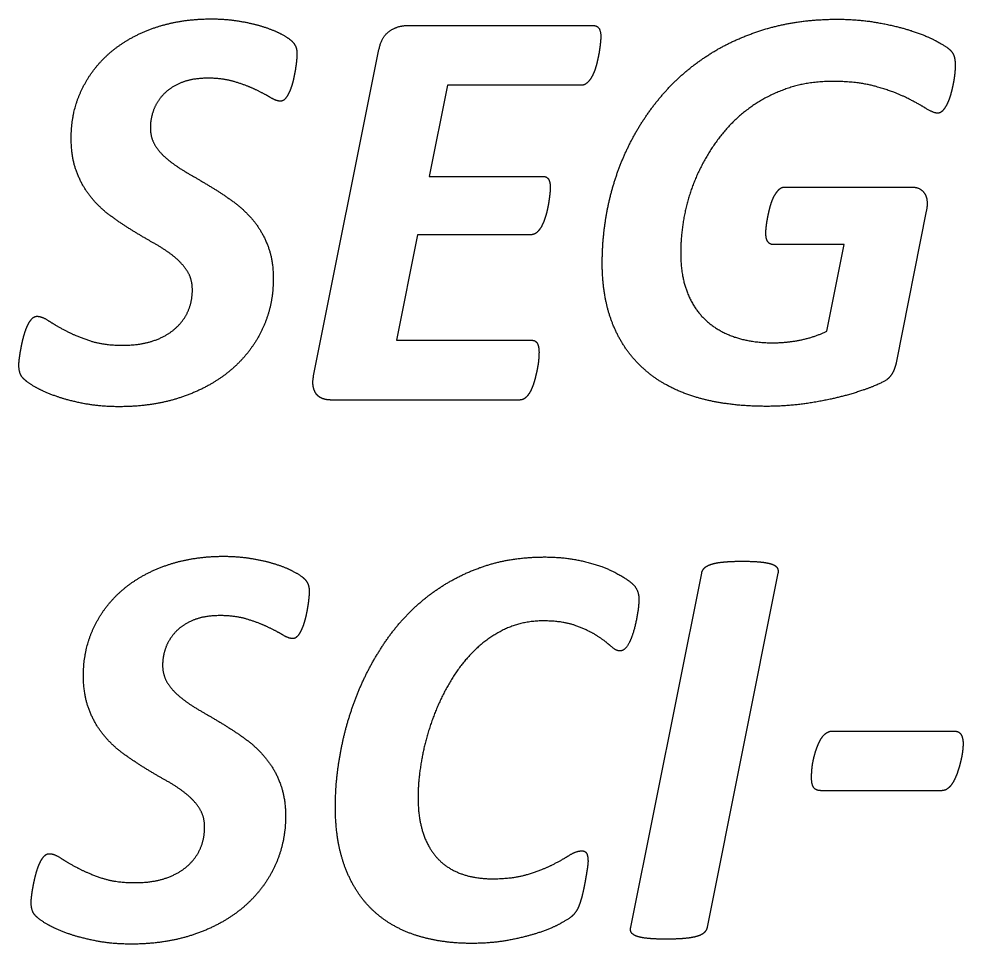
# Model space of a CAD drawing. Extents: x 0 to 40.8, y 0 to 22.
# Drawn here: x 7.7192 to 8.0705, y 10.0451 to 10.3894 of the extents above; entities that cross this region are included whole.
import ezdxf

# ---------------------------------------------------------------- set-up
doc = ezdxf.new("R2010")
doc.units = 0
doc.layers.add('SH_Data', color=7, linetype='Continuous')

msp = doc.modelspace()

# ---------------------------------------------------------------- linework, layer by layer
at = {"layer": 'SH_Data'}
for p, q in [((7.86355, 10.38695), (7.93289, 10.38695)), ((7.93569, 10.38285), (7.93569, 10.38285)), ((7.82882, 10.25655), (7.85314, 10.37801)), ((7.82264, 10.37629), (7.82264, 10.37629)), ((8.06754, 10.37209), (8.06754, 10.37209)), ((8.0041, 10.32687), (8.05108, 10.32687)), ((8.05678, 10.31784), (8.04572, 10.26204)), ((7.90546, 10.2476), (7.83539, 10.2476)), ((7.94683, 10.05136), (7.97325, 10.18319)), ((8.00158, 10.18319), (7.97526, 10.05136)), ((7.8272, 10.17629), (7.8272, 10.17629)), ((7.94985, 10.17347), (7.94985, 10.17347)), ((8.0221, 10.12442), (8.06682, 10.12442)), ((8.07047, 10.11968), (8.07047, 10.11968)), ((8.06241, 10.10221), (8.01768, 10.10221))]:
    msp.add_line(p, q, dxfattribs=at)
for points in [[(7.92847, 10.36473), (7.87865, 10.36473), (7.87186, 10.33081), (7.91409, 10.33081)], [(7.90976, 10.30912), (7.86751, 10.30912), (7.85963, 10.26982), (7.9101, 10.26982)], [(8.01982, 10.27324), (8.02618, 10.30544), (7.99988, 10.30544)]]:
    msp.add_lwpolyline(points, dxfattribs=at)
for points in [[(7.76974, 10.38616), (7.77932, 10.38944), (7.79083, 10.38944)], [(7.79083, 10.38944), (7.79623, 10.38944), (7.80108, 10.38863)], [(7.80108, 10.38863), (7.80593, 10.38783), (7.80992, 10.38659)], [(7.99752, 10.38581), (8.00948, 10.38931), (8.0237, 10.38931)], [(8.0237, 10.38931), (8.03156, 10.38931), (8.03856, 10.38807)], [(8.03856, 10.38807), (8.04557, 10.38684), (8.05111, 10.38506)], [(7.75328, 10.377), (7.76016, 10.38287), (7.76974, 10.38616)], [(7.80992, 10.38659), (7.81391, 10.38535), (7.81671, 10.38384)], [(7.85314, 10.37801), (7.85411, 10.38275), (7.85704, 10.38485)], [(7.85704, 10.38485), (7.85997, 10.38695), (7.86355, 10.38695)], [(7.93289, 10.38695), (7.93569, 10.38695), (7.93569, 10.38285)], [(7.97581, 10.37607), (7.98556, 10.38231), (7.99752, 10.38581)], [(8.05111, 10.38506), (8.05666, 10.38329), (8.06043, 10.38124)], [(7.81671, 10.38384), (7.81951, 10.38233), (7.82059, 10.3813)], [(7.82059, 10.3813), (7.82167, 10.38028), (7.82216, 10.37914)], [(7.93553, 10.38058), (7.93537, 10.37897), (7.93505, 10.37697)], [(7.93569, 10.38285), (7.93569, 10.3822), (7.93553, 10.38058)], [(8.06043, 10.38124), (8.0642, 10.37919), (8.06544, 10.37806)], [(7.82216, 10.37914), (7.82264, 10.37801), (7.82264, 10.37629)], [(8.06544, 10.37806), (8.06668, 10.37693), (8.06711, 10.37554)], [(7.74251, 10.36295), (7.74639, 10.37113), (7.75328, 10.377)], [(7.82248, 10.37381), (7.82232, 10.37219), (7.82199, 10.37025)], [(7.82264, 10.37629), (7.82264, 10.37542), (7.82248, 10.37381)], [(7.93505, 10.37697), (7.93472, 10.37498), (7.93418, 10.37282)], [(7.95868, 10.36126), (7.96606, 10.36982), (7.97581, 10.37607)], [(8.06711, 10.37554), (8.06754, 10.37414), (8.06754, 10.37209)], [(7.82199, 10.37025), (7.82166, 10.36831), (7.82118, 10.36631)], [(7.93418, 10.37282), (7.93364, 10.37066), (7.93283, 10.36888)], [(8.06754, 10.37209), (8.06754, 10.37104), (8.06738, 10.36932)], [(7.78954, 10.36736), (7.78375, 10.36736), (7.77973, 10.36574)], [(7.79955, 10.36601), (7.79514, 10.36736), (7.78954, 10.36736)], [(7.93283, 10.36888), (7.93203, 10.3671), (7.93089, 10.36592)], [(8.06738, 10.36932), (8.06722, 10.36759), (8.06684, 10.3656)], [(7.77973, 10.36574), (7.7757, 10.36413), (7.77313, 10.36149)], [(7.80725, 10.36309), (7.80397, 10.36466), (7.79955, 10.36601)], [(7.8128, 10.36017), (7.81054, 10.36152), (7.80725, 10.36309)], [(7.82118, 10.36631), (7.82069, 10.36432), (7.81998, 10.36264)], [(7.93089, 10.36592), (7.92976, 10.36473), (7.92847, 10.36473)], [(8.00506, 10.36354), (7.99741, 10.3609), (7.9911, 10.35632)], [(8.02187, 10.36618), (8.01271, 10.36618), (8.00506, 10.36354)], [(8.03771, 10.36435), (8.03103, 10.36618), (8.02187, 10.36618)], [(8.04901, 10.36026), (8.04438, 10.36252), (8.03771, 10.36435)], [(8.06684, 10.3656), (8.06646, 10.36361), (8.06593, 10.36162)], [(7.73864, 10.34507), (7.73864, 10.35476), (7.74251, 10.36295)], [(7.77313, 10.36149), (7.77055, 10.35885), (7.76932, 10.35557)], [(7.81657, 10.35881), (7.81506, 10.35881), (7.8128, 10.36017)], [(7.81841, 10.35989), (7.81754, 10.35881), (7.81657, 10.35881)], [(7.81998, 10.36264), (7.81928, 10.36097), (7.81841, 10.35989)], [(7.94629, 10.34263), (7.9513, 10.3527), (7.95868, 10.36126)], [(8.05655, 10.35617), (8.05365, 10.358), (8.04901, 10.36026)], [(8.06593, 10.36162), (8.06539, 10.35962), (8.06463, 10.35801)], [(7.9911, 10.35632), (7.9848, 10.35174), (7.98, 10.34555)], [(8.06108, 10.35435), (8.05946, 10.35435), (8.05655, 10.35617)], [(8.06463, 10.35801), (8.06388, 10.35639), (8.06296, 10.35537)], [(7.76932, 10.35557), (7.76809, 10.35228), (7.76809, 10.34894)], [(8.06296, 10.35537), (8.06205, 10.35435), (8.06108, 10.35435)], [(7.76809, 10.34894), (7.76809, 10.34507), (7.77002, 10.3421)], [(7.98, 10.34555), (7.97521, 10.33935), (7.97192, 10.33224)], [(7.74058, 10.33279), (7.73864, 10.33806), (7.73864, 10.34507)], [(7.77002, 10.3421), (7.77196, 10.33914), (7.77519, 10.33661)], [(7.93875, 10.32137), (7.94128, 10.33256), (7.94629, 10.34263)], [(7.77519, 10.33661), (7.77842, 10.33408), (7.78256, 10.33171)], [(7.74571, 10.32347), (7.74252, 10.32751), (7.74058, 10.33279)], [(7.78256, 10.33171), (7.78671, 10.32934), (7.79096, 10.32675)], [(7.97192, 10.33224), (7.96863, 10.32513), (7.96702, 10.31748)], [(7.91409, 10.33081), (7.9156, 10.33081), (7.91625, 10.32974)], [(7.91625, 10.32974), (7.91689, 10.32866), (7.91689, 10.32671)], [(7.79096, 10.32675), (7.79521, 10.32417), (7.79936, 10.3211)], [(7.91673, 10.32439), (7.91657, 10.32283), (7.91625, 10.32083)], [(7.91689, 10.32671), (7.91689, 10.32596), (7.91673, 10.32439)], [(8.00016, 10.32343), (8.00097, 10.32493), (8.00194, 10.3259)], [(8.00194, 10.3259), (8.00291, 10.32687), (8.0041, 10.32687)], [(8.05108, 10.32687), (8.05463, 10.32687), (8.05614, 10.32451)], [(8.05614, 10.32451), (8.05764, 10.32216), (8.05678, 10.31784)], [(7.75293, 10.31641), (7.74889, 10.31943), (7.74571, 10.32347)], [(7.79936, 10.3211), (7.8035, 10.31803), (7.80673, 10.31399)], [(7.93622, 10.29854), (7.93622, 10.31017), (7.93875, 10.32137)], [(7.99881, 10.31998), (7.99935, 10.32192), (8.00016, 10.32343)], [(7.91625, 10.32083), (7.91592, 10.31884), (7.91538, 10.31679)], [(7.96702, 10.31748), (7.9654, 10.30984), (7.9654, 10.3024)], [(7.99789, 10.31616), (7.99827, 10.31804), (7.99881, 10.31998)], [(7.76118, 10.31081), (7.75698, 10.3134), (7.75293, 10.31641)], [(7.80673, 10.31399), (7.80996, 10.30995), (7.81189, 10.30473)], [(7.91538, 10.31679), (7.91484, 10.31474), (7.91403, 10.31301)], [(7.9973, 10.31255), (7.99751, 10.31427), (7.99789, 10.31616)], [(7.76944, 10.30596), (7.76539, 10.30822), (7.76118, 10.31081)], [(7.91403, 10.31301), (7.91322, 10.31128), (7.91214, 10.3102)], [(7.99708, 10.30975), (7.99708, 10.31083), (7.9973, 10.31255)], [(7.91214, 10.3102), (7.91106, 10.30912), (7.90976, 10.30912)], [(7.99784, 10.30647), (7.99708, 10.30749), (7.99708, 10.30975)], [(7.77666, 10.30117), (7.77348, 10.3037), (7.76944, 10.30596)], [(7.81189, 10.30473), (7.81383, 10.2995), (7.81383, 10.29272)], [(7.99988, 10.30544), (7.99859, 10.30544), (7.99784, 10.30647)], [(7.78179, 10.29562), (7.77985, 10.29864), (7.77666, 10.30117)], [(7.9654, 10.3024), (7.9654, 10.29411), (7.96777, 10.28786)], [(7.9402, 10.27571), (7.93622, 10.28562), (7.93622, 10.29854)], [(7.78373, 10.28862), (7.78373, 10.29261), (7.78179, 10.29562)], [(7.81383, 10.29272), (7.81383, 10.28259), (7.80974, 10.27392)], [(7.78205, 10.2805), (7.78373, 10.28421), (7.78373, 10.28862)], [(7.96777, 10.28786), (7.97014, 10.28161), (7.97462, 10.27741)], [(7.72389, 10.27768), (7.72481, 10.27876), (7.72589, 10.27876)], [(7.72589, 10.27876), (7.72772, 10.27876), (7.73025, 10.27709)], [(7.77713, 10.274), (7.78038, 10.27679), (7.78205, 10.2805)], [(7.72221, 10.27488), (7.72297, 10.2766), (7.72389, 10.27768)], [(7.73025, 10.27709), (7.73279, 10.27542), (7.73656, 10.27342)], [(7.9519, 10.25897), (7.94419, 10.2658), (7.9402, 10.27571)], [(7.97462, 10.27741), (7.97909, 10.27321), (7.98545, 10.27105)], [(7.72092, 10.27105), (7.72146, 10.27315), (7.72221, 10.27488)], [(7.73656, 10.27342), (7.74032, 10.27143), (7.74549, 10.2697)], [(7.76907, 10.26959), (7.77389, 10.2712), (7.77713, 10.274)], [(7.80974, 10.27392), (7.80564, 10.26525), (7.79815, 10.25884)], [(8.01018, 10.26998), (8.01538, 10.27107), (8.01982, 10.27324)], [(7.72, 10.26695), (7.72037, 10.26894), (7.72092, 10.27105)], [(7.74549, 10.2697), (7.75066, 10.26798), (7.75788, 10.26798)], [(7.75788, 10.26798), (7.76426, 10.26798), (7.76907, 10.26959)], [(7.9101, 10.26982), (7.91139, 10.26982), (7.91204, 10.26869)], [(7.91204, 10.26869), (7.91269, 10.26755), (7.91269, 10.2654)], [(7.98545, 10.27105), (7.99181, 10.2689), (7.99968, 10.2689)], [(7.99968, 10.2689), (8.00499, 10.2689), (8.01018, 10.26998)], [(7.7194, 10.26323), (7.71962, 10.26495), (7.72, 10.26695)], [(7.91269, 10.2654), (7.91269, 10.26464), (7.91258, 10.26303)], [(7.71918, 10.26064), (7.71918, 10.2615), (7.7194, 10.26323)], [(7.91258, 10.26303), (7.91247, 10.26141), (7.91209, 10.25941)], [(8.04572, 10.26204), (8.04529, 10.25999), (8.04464, 10.25854)], [(7.72069, 10.25578), (7.71918, 10.2574), (7.71918, 10.26064)], [(7.79815, 10.25884), (7.79065, 10.25243), (7.78003, 10.24877)], [(7.91209, 10.25941), (7.91172, 10.25742), (7.91118, 10.25537)], [(7.97102, 10.24868), (7.9596, 10.25213), (7.9519, 10.25897)], [(8.04464, 10.25854), (8.04399, 10.25708), (8.04292, 10.2559)], [(7.72533, 10.25239), (7.7222, 10.25417), (7.72069, 10.25578)], [(7.82871, 10.25251), (7.82839, 10.25418), (7.82882, 10.25655)], [(7.91118, 10.25537), (7.91064, 10.25332), (7.90983, 10.25154)], [(8.04292, 10.2559), (8.04173, 10.25461), (8.03742, 10.25283)], [(7.73303, 10.24899), (7.72845, 10.25061), (7.72533, 10.25239)], [(7.82995, 10.2497), (7.82903, 10.25084), (7.82871, 10.25251)], [(7.90983, 10.25154), (7.90902, 10.24976), (7.90794, 10.24868)], [(8.03742, 10.25283), (8.03311, 10.25105), (8.02691, 10.24933)], [(7.74354, 10.24624), (7.73761, 10.24737), (7.73303, 10.24899)], [(7.78003, 10.24877), (7.76941, 10.24511), (7.75647, 10.24511)], [(7.83227, 10.24809), (7.83087, 10.24857), (7.82995, 10.2497)], [(7.83539, 10.2476), (7.83367, 10.2476), (7.83227, 10.24809)], [(7.90794, 10.24868), (7.90686, 10.2476), (7.90546, 10.2476)], [(7.99742, 10.24524), (7.98244, 10.24524), (7.97102, 10.24868)], [(8.02691, 10.24933), (8.02071, 10.24761), (8.01305, 10.24642)], [(7.75647, 10.24511), (7.74947, 10.24511), (7.74354, 10.24624)], [(8.01305, 10.24642), (8.0054, 10.24524), (7.99742, 10.24524)], [(7.77431, 10.18616), (7.78388, 10.18944), (7.7954, 10.18944)], [(7.7954, 10.18944), (7.80079, 10.18944), (7.80564, 10.18863)], [(7.80564, 10.18863), (7.81049, 10.18783), (7.81448, 10.18659)], [(7.89037, 10.18509), (7.9014, 10.18918), (7.91486, 10.18918)], [(7.91486, 10.18918), (7.9224, 10.18918), (7.92912, 10.18762)], [(7.92912, 10.18762), (7.93585, 10.18606), (7.94086, 10.18348)], [(7.98147, 10.18733), (7.98422, 10.1876), (7.9883, 10.1876)], [(7.9883, 10.1876), (7.9924, 10.1876), (7.99505, 10.18733)], [(7.75784, 10.177), (7.76473, 10.18287), (7.77431, 10.18616)], [(7.81448, 10.18659), (7.81847, 10.18535), (7.82127, 10.18384)], [(7.87067, 10.17406), (7.87934, 10.181), (7.89037, 10.18509)], [(7.97325, 10.18319), (7.97336, 10.18426), (7.97427, 10.18513)], [(7.97427, 10.18513), (7.97519, 10.18599), (7.97696, 10.18653)], [(7.97696, 10.18653), (7.97873, 10.18707), (7.98147, 10.18733)], [(7.99505, 10.18733), (7.99769, 10.18707), (7.99926, 10.18653)], [(7.99926, 10.18653), (8.00082, 10.18599), (8.00131, 10.18513)], [(8.00131, 10.18513), (8.00179, 10.18426), (8.00158, 10.18319)], [(7.82127, 10.18384), (7.82408, 10.18233), (7.82516, 10.1813)], [(7.82516, 10.1813), (7.82623, 10.18028), (7.82672, 10.17914)], [(7.94086, 10.18348), (7.94587, 10.1809), (7.94786, 10.1788)], [(7.74708, 10.16295), (7.75095, 10.17113), (7.75784, 10.177)], [(7.82672, 10.17914), (7.8272, 10.17801), (7.8272, 10.17629)], [(7.94786, 10.1788), (7.94985, 10.1767), (7.94985, 10.17347)], [(7.82704, 10.17381), (7.82688, 10.17219), (7.82655, 10.17025)], [(7.8272, 10.17629), (7.8272, 10.17542), (7.82704, 10.17381)], [(7.85566, 10.15786), (7.86201, 10.16711), (7.87067, 10.17406)], [(7.94985, 10.17347), (7.94985, 10.17046), (7.94883, 10.1654)], [(7.82655, 10.17025), (7.82623, 10.16831), (7.82574, 10.16631)], [(7.7941, 10.16736), (7.78831, 10.16736), (7.78429, 10.16574)], [(7.80412, 10.16601), (7.7997, 10.16736), (7.7941, 10.16736)], [(7.82574, 10.16631), (7.82525, 10.16432), (7.82455, 10.16264)], [(7.7432, 10.14507), (7.7432, 10.15476), (7.74708, 10.16295)], [(7.78429, 10.16574), (7.78027, 10.16413), (7.77769, 10.16149)], [(7.81182, 10.16309), (7.80853, 10.16466), (7.80412, 10.16601)], [(7.81736, 10.16017), (7.8151, 10.16152), (7.81182, 10.16309)], [(7.91432, 10.16539), (7.90637, 10.16539), (7.89982, 10.16221)], [(7.92638, 10.16361), (7.92154, 10.16539), (7.91432, 10.16539)], [(7.93436, 10.1598), (7.93123, 10.16184), (7.92638, 10.16361)], [(7.94883, 10.1654), (7.94781, 10.16035), (7.94625, 10.15728)], [(7.77769, 10.16149), (7.77512, 10.15885), (7.77388, 10.15557)], [(7.82113, 10.15881), (7.81962, 10.15881), (7.81736, 10.16017)], [(7.82298, 10.15989), (7.82211, 10.15881), (7.82113, 10.15881)], [(7.82455, 10.16264), (7.82384, 10.16097), (7.82298, 10.15989)], [(7.89982, 10.16221), (7.89326, 10.15904), (7.88811, 10.15382)], [(7.93942, 10.15599), (7.93748, 10.15776), (7.93436, 10.1598)], [(7.84516, 10.13826), (7.84931, 10.1486), (7.85566, 10.15786)], [(7.94276, 10.15421), (7.94136, 10.15421), (7.93942, 10.15599)], [(7.94625, 10.15728), (7.94469, 10.15421), (7.94276, 10.15421)], [(7.77388, 10.15557), (7.77265, 10.15228), (7.77265, 10.14894)], [(7.88811, 10.15382), (7.88295, 10.1486), (7.87908, 10.14183)], [(7.77265, 10.14894), (7.77265, 10.14507), (7.77459, 10.1421)], [(7.74515, 10.13279), (7.7432, 10.13806), (7.7432, 10.14507)], [(7.77459, 10.1421), (7.77653, 10.13914), (7.77975, 10.13661)], [(7.87908, 10.14183), (7.87521, 10.13505), (7.87269, 10.12773)], [(7.83898, 10.11711), (7.84102, 10.12793), (7.84516, 10.13826)], [(7.77975, 10.13661), (7.78298, 10.13408), (7.78713, 10.13171)], [(7.75027, 10.12347), (7.74709, 10.12751), (7.74515, 10.13279)], [(7.78713, 10.13171), (7.79127, 10.12934), (7.79552, 10.12675)], [(7.87269, 10.12773), (7.87016, 10.12042), (7.86893, 10.11316)], [(7.79552, 10.12675), (7.79977, 10.12417), (7.80392, 10.1211)], [(8.01928, 10.12345), (8.02048, 10.12442), (8.0221, 10.12442)], [(8.06682, 10.12442), (8.06886, 10.12442), (8.06967, 10.12318)], [(7.7575, 10.11641), (7.75345, 10.11943), (7.75027, 10.12347)], [(7.80392, 10.1211), (7.80806, 10.11803), (7.81129, 10.11399)], [(8.0157, 10.11714), (8.01635, 10.11914), (8.01722, 10.12081)], [(8.01722, 10.12081), (8.01809, 10.12248), (8.01928, 10.12345)], [(8.06967, 10.12318), (8.07047, 10.12194), (8.07047, 10.11968)], [(7.83693, 10.09628), (7.83693, 10.10629), (7.83898, 10.11711)], [(8.01468, 10.11326), (8.01505, 10.11515), (8.0157, 10.11714)], [(8.07031, 10.1173), (8.07015, 10.11569), (8.06972, 10.11375)], [(8.07047, 10.11968), (8.07047, 10.11892), (8.07031, 10.1173)], [(7.76575, 10.11081), (7.76154, 10.1134), (7.7575, 10.11641)], [(7.81129, 10.11399), (7.81452, 10.10995), (7.81646, 10.10473)], [(8.06972, 10.11375), (8.06929, 10.1118), (8.06865, 10.10981)], [(7.774, 10.10596), (7.76995, 10.10822), (7.76575, 10.11081)], [(7.86893, 10.11316), (7.86769, 10.1059), (7.86769, 10.09966)], [(8.01419, 10.1097), (8.0143, 10.11137), (8.01468, 10.11326)], [(8.01408, 10.10717), (8.01408, 10.10803), (8.01419, 10.1097)], [(8.0149, 10.10334), (8.01408, 10.10447), (8.01408, 10.10717)], [(8.06865, 10.10981), (8.068, 10.10781), (8.06714, 10.10609)], [(7.78123, 10.10117), (7.77805, 10.1037), (7.774, 10.10596)], [(7.81646, 10.10473), (7.8184, 10.0995), (7.8184, 10.09272)], [(8.01768, 10.10221), (8.01572, 10.10221), (8.0149, 10.10334)], [(8.0651, 10.10328), (8.06392, 10.10221), (8.06241, 10.10221)], [(8.06714, 10.10609), (8.06628, 10.10436), (8.0651, 10.10328)], [(7.78635, 10.09562), (7.78441, 10.09864), (7.78123, 10.10117)], [(7.86769, 10.09966), (7.86769, 10.09212), (7.86957, 10.08642)], [(7.84048, 10.07389), (7.83693, 10.08347), (7.83693, 10.09628)], [(7.78829, 10.08862), (7.78829, 10.09261), (7.78635, 10.09562)], [(7.8184, 10.09272), (7.8184, 10.08259), (7.8143, 10.07392)], [(7.78662, 10.0805), (7.78829, 10.08421), (7.78829, 10.08862)], [(7.86957, 10.08642), (7.87145, 10.08072), (7.87499, 10.07696)], [(7.72845, 10.07768), (7.72937, 10.07876), (7.73046, 10.07876)], [(7.73046, 10.07876), (7.73229, 10.07876), (7.73482, 10.07709)], [(7.7817, 10.074), (7.78494, 10.07679), (7.78662, 10.0805)], [(7.92399, 10.07819), (7.92652, 10.07981), (7.92857, 10.07981)], [(7.92857, 10.07981), (7.92996, 10.07981), (7.93044, 10.07878)], [(7.93044, 10.07878), (7.93092, 10.07776), (7.93092, 10.07592)], [(7.72678, 10.07488), (7.72754, 10.0766), (7.72845, 10.07768)], [(7.73482, 10.07709), (7.73735, 10.07542), (7.74112, 10.07342)], [(7.87499, 10.07696), (7.87853, 10.07319), (7.88368, 10.07131)], [(7.91763, 10.07462), (7.92146, 10.07656), (7.92399, 10.07819)], [(7.93092, 10.07592), (7.93092, 10.07517), (7.93071, 10.07366)], [(7.72548, 10.07105), (7.72602, 10.07315), (7.72678, 10.07488)], [(7.74112, 10.07342), (7.74489, 10.07143), (7.75006, 10.0697)], [(7.77364, 10.06959), (7.77845, 10.0712), (7.7817, 10.074)], [(7.8143, 10.07392), (7.8102, 10.06525), (7.80271, 10.05884)], [(7.8506, 10.05796), (7.84403, 10.06431), (7.84048, 10.07389)], [(7.90837, 10.07105), (7.91381, 10.07267), (7.91763, 10.07462)], [(7.93071, 10.07366), (7.93049, 10.07214), (7.93017, 10.07025)], [(7.72456, 10.06695), (7.72494, 10.06894), (7.72548, 10.07105)], [(7.75006, 10.0697), (7.75523, 10.06798), (7.76244, 10.06798)], [(7.76244, 10.06798), (7.76883, 10.06798), (7.77364, 10.06959)], [(7.88368, 10.07131), (7.88884, 10.06942), (7.89527, 10.06942)], [(7.89527, 10.06942), (7.90292, 10.06942), (7.90837, 10.07105)], [(7.93017, 10.07025), (7.92985, 10.06837), (7.92941, 10.06615)], [(7.72396, 10.06323), (7.72418, 10.06495), (7.72456, 10.06695)], [(7.92941, 10.06615), (7.92898, 10.06394), (7.92844, 10.06205)], [(7.72375, 10.06064), (7.72375, 10.0615), (7.72396, 10.06323)], [(7.92844, 10.06205), (7.92791, 10.06016), (7.92721, 10.05859)], [(7.72526, 10.05578), (7.72375, 10.0574), (7.72375, 10.06064)], [(7.80271, 10.05884), (7.79521, 10.05243), (7.78459, 10.04877)], [(7.86658, 10.04849), (7.85717, 10.05161), (7.8506, 10.05796)], [(7.92721, 10.05859), (7.92651, 10.05703), (7.92532, 10.05584)], [(7.72989, 10.05239), (7.72677, 10.05417), (7.72526, 10.05578)], [(7.92532, 10.05584), (7.92414, 10.05465), (7.92069, 10.05277)], [(7.7376, 10.04899), (7.73302, 10.05061), (7.72989, 10.05239)], [(7.92069, 10.05277), (7.91724, 10.05088), (7.91229, 10.04926)], [(7.94704, 10.04942), (7.94651, 10.05029), (7.94683, 10.05136)], [(7.97526, 10.05136), (7.97505, 10.05029), (7.97419, 10.04942)], [(7.7481, 10.04624), (7.74218, 10.04737), (7.7376, 10.04899)], [(7.78459, 10.04877), (7.77397, 10.04511), (7.76104, 10.04511)], [(7.88773, 10.04537), (7.876, 10.04537), (7.86658, 10.04849)], [(7.91229, 10.04926), (7.90733, 10.04764), (7.90109, 10.0465)], [(7.94909, 10.04802), (7.94758, 10.04856), (7.94704, 10.04942)], [(7.95324, 10.04722), (7.9506, 10.04748), (7.94909, 10.04802)], [(7.96008, 10.04695), (7.95588, 10.04695), (7.95324, 10.04722)], [(7.96697, 10.04722), (7.96418, 10.04695), (7.96008, 10.04695)], [(7.97155, 10.04802), (7.96977, 10.04748), (7.96697, 10.04722)], [(7.97419, 10.04942), (7.97333, 10.04856), (7.97155, 10.04802)], [(7.76104, 10.04511), (7.75403, 10.04511), (7.7481, 10.04624)], [(7.90109, 10.0465), (7.89484, 10.04537), (7.88773, 10.04537)]]:
    msp.add_open_spline(points, degree=2, dxfattribs=at)

doc.saveas('drawing.dxf')
